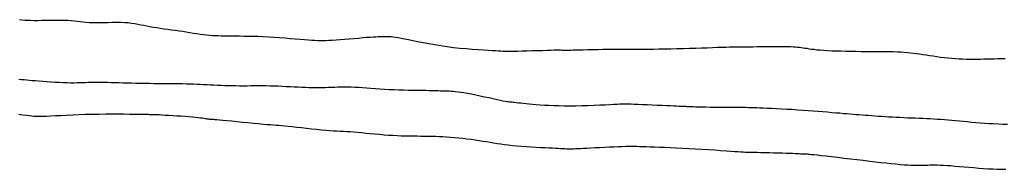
# Model space of a CAD drawing. Header units: millimetres. Extents: x 32690613 to 32693367, y 5343692 to 5344708.
# Tile 648 of 656: x 32692851.67 to 32692868.26, y 5344473.19 to 5344475.72. Entities that reach past the tile are written whole.
import ezdxf

# ---------------------------------------------------------------- set-up
doc = ezdxf.new("R2010")
doc.units = ezdxf.units.MM
doc.header["$LTSCALE"] = 20
for name, color, linetype in [('02-DGM_HL_490.50', 52, 'Continuous'), ('02-DGM_HL_491.00', 62, 'Continuous'), ('02-DGM_HL_491.50', 72, 'Continuous')]:
    doc.layers.add(name, color=color, linetype=linetype)

msp = doc.modelspace()

# ---------------------------------------------------------------- linework, layer by layer
at = {"layer": '02-DGM_HL_490.50', "elevation": 490.5, "flags": 128}
msp.add_lwpolyline([(32692851.669, 5344475.72), (32692851.714, 5344475.716), (32692851.759, 5344475.713), (32692851.806, 5344475.711), (32692851.857, 5344475.709), (32692851.913, 5344475.708), (32692851.976, 5344475.708), (32692852.046, 5344475.709), (32692852.119, 5344475.71), (32692852.195, 5344475.711), (32692852.271, 5344475.712), (32692852.346, 5344475.712), (32692852.417, 5344475.711), (32692852.483, 5344475.709), (32692852.542, 5344475.705), (32692852.596, 5344475.7), (32692852.646, 5344475.694), (32692852.694, 5344475.688), (32692852.742, 5344475.683), (32692852.79, 5344475.678), (32692852.842, 5344475.673), (32692852.898, 5344475.671), (32692852.959, 5344475.67), (32692853.025, 5344475.671), (32692853.095, 5344475.672), (32692853.166, 5344475.674), (32692853.238, 5344475.676), (32692853.309, 5344475.677), (32692853.378, 5344475.676), (32692853.443, 5344475.674), (32692853.503, 5344475.67), (32692853.559, 5344475.663), (32692853.612, 5344475.655), (32692853.663, 5344475.646), (32692853.714, 5344475.635), (32692853.763, 5344475.625), (32692853.814, 5344475.614), (32692853.867, 5344475.604), (32692853.923, 5344475.594), (32692853.982, 5344475.585), (32692854.042, 5344475.576), (32692854.104, 5344475.567), (32692854.167, 5344475.559), (32692854.231, 5344475.55), (32692854.294, 5344475.541), (32692854.358, 5344475.532), (32692854.42, 5344475.523), (32692854.481, 5344475.513), (32692854.542, 5344475.504), (32692854.601, 5344475.494), (32692854.658, 5344475.485), (32692854.714, 5344475.477), (32692854.768, 5344475.47), (32692854.821, 5344475.463), (32692854.871, 5344475.458), (32692854.921, 5344475.454), (32692854.97, 5344475.452), (32692855.019, 5344475.45), (32692855.07, 5344475.448), (32692855.124, 5344475.447), (32692855.18, 5344475.447), (32692855.241, 5344475.446), (32692855.305, 5344475.446), (32692855.375, 5344475.445), (32692855.448, 5344475.444), (32692855.525, 5344475.443), (32692855.606, 5344475.441), (32692855.69, 5344475.439), (32692855.777, 5344475.435), (32692855.866, 5344475.43), (32692855.957, 5344475.425), (32692856.049, 5344475.418), (32692856.141, 5344475.412), (32692856.23, 5344475.404), (32692856.316, 5344475.397), (32692856.397, 5344475.39), (32692856.472, 5344475.384), (32692856.539, 5344475.378), (32692856.597, 5344475.374), (32692856.649, 5344475.371), (32692856.696, 5344475.369), (32692856.74, 5344475.368), (32692856.785, 5344475.368), (32692856.831, 5344475.369), (32692856.881, 5344475.372), (32692856.938, 5344475.375), (32692857.003, 5344475.38), (32692857.074, 5344475.385), (32692857.149, 5344475.391), (32692857.227, 5344475.398), (32692857.305, 5344475.404), (32692857.381, 5344475.41), (32692857.453, 5344475.416), (32692857.519, 5344475.422), (32692857.578, 5344475.426), (32692857.629, 5344475.43), (32692857.674, 5344475.432), (32692857.714, 5344475.434), (32692857.75, 5344475.436), (32692857.782, 5344475.437), (32692857.812, 5344475.437), (32692857.841, 5344475.437), (32692857.869, 5344475.437), (32692857.899, 5344475.436), (32692857.93, 5344475.434), (32692857.965, 5344475.43), (32692858.004, 5344475.426), (32692858.048, 5344475.419), (32692858.099, 5344475.41), (32692858.158, 5344475.399), (32692858.225, 5344475.386), (32692858.3, 5344475.37), (32692858.383, 5344475.353), (32692858.472, 5344475.334), (32692858.567, 5344475.316), (32692858.666, 5344475.298), (32692858.769, 5344475.281), (32692858.875, 5344475.266), (32692858.983, 5344475.252), (32692859.09, 5344475.241), (32692859.197, 5344475.231), (32692859.299, 5344475.223), (32692859.396, 5344475.217), (32692859.486, 5344475.211), (32692859.566, 5344475.206), (32692859.635, 5344475.202), (32692859.692, 5344475.198), (32692859.738, 5344475.195), (32692859.778, 5344475.192), (32692859.815, 5344475.19), (32692859.851, 5344475.189), (32692859.891, 5344475.188), (32692859.937, 5344475.188), (32692859.992, 5344475.188), (32692860.059, 5344475.19), (32692860.136, 5344475.192), (32692860.219, 5344475.194), (32692860.305, 5344475.197), (32692860.392, 5344475.2), (32692860.475, 5344475.202), (32692860.553, 5344475.205), (32692860.621, 5344475.206), (32692860.678, 5344475.208), (32692860.723, 5344475.208), (32692860.76, 5344475.208), (32692860.788, 5344475.208), (32692860.811, 5344475.207), (32692860.829, 5344475.206), (32692860.844, 5344475.206), (32692860.858, 5344475.205), (32692860.872, 5344475.205), (32692860.888, 5344475.205), (32692860.906, 5344475.206), (32692860.93, 5344475.206), (32692860.959, 5344475.207), (32692860.996, 5344475.208), (32692861.043, 5344475.209), (32692861.099, 5344475.211), (32692861.167, 5344475.213), (32692861.244, 5344475.214), (32692861.328, 5344475.216), (32692861.414, 5344475.218), (32692861.501, 5344475.219), (32692861.585, 5344475.22), (32692861.663, 5344475.221), (32692861.733, 5344475.222), (32692861.792, 5344475.222), (32692861.843, 5344475.222), (32692861.888, 5344475.222), (32692861.93, 5344475.221), (32692861.971, 5344475.221), (32692862.015, 5344475.22), (32692862.065, 5344475.22), (32692862.122, 5344475.22), (32692862.19, 5344475.221), (32692862.267, 5344475.222), (32692862.353, 5344475.223), (32692862.445, 5344475.225), (32692862.542, 5344475.227), (32692862.644, 5344475.229), (32692862.748, 5344475.231), (32692862.853, 5344475.234), (32692862.958, 5344475.237), (32692863.061, 5344475.241), (32692863.162, 5344475.244), (32692863.258, 5344475.247), (32692863.349, 5344475.25), (32692863.434, 5344475.253), (32692863.51, 5344475.256), (32692863.578, 5344475.258), (32692863.636, 5344475.259), (32692863.685, 5344475.26), (32692863.73, 5344475.261), (32692863.772, 5344475.261), (32692863.813, 5344475.261), (32692863.857, 5344475.262), (32692863.906, 5344475.262), (32692863.962, 5344475.262), (32692864.027, 5344475.263), (32692864.1, 5344475.264), (32692864.178, 5344475.265), (32692864.259, 5344475.266), (32692864.34, 5344475.267), (32692864.418, 5344475.267), (32692864.492, 5344475.267), (32692864.559, 5344475.267), (32692864.617, 5344475.266), (32692864.667, 5344475.265), (32692864.71, 5344475.263), (32692864.748, 5344475.261), (32692864.782, 5344475.258), (32692864.813, 5344475.254), (32692864.843, 5344475.25), (32692864.873, 5344475.246), (32692864.904, 5344475.241), (32692864.938, 5344475.236), (32692864.974, 5344475.23), (32692865.014, 5344475.224), (32692865.058, 5344475.219), (32692865.106, 5344475.213), (32692865.16, 5344475.208), (32692865.219, 5344475.204), (32692865.285, 5344475.2), (32692865.357, 5344475.196), (32692865.433, 5344475.193), (32692865.512, 5344475.191), (32692865.595, 5344475.189), (32692865.679, 5344475.187), (32692865.765, 5344475.186), (32692865.85, 5344475.185), (32692865.934, 5344475.185), (32692866.017, 5344475.185), (32692866.098, 5344475.185), (32692866.177, 5344475.184), (32692866.253, 5344475.184), (32692866.325, 5344475.183), (32692866.394, 5344475.181), (32692866.459, 5344475.179), (32692866.52, 5344475.176), (32692866.576, 5344475.172), (32692866.631, 5344475.168), (32692866.683, 5344475.162), (32692866.734, 5344475.156), (32692866.785, 5344475.149), (32692866.837, 5344475.142), (32692866.891, 5344475.134), (32692866.948, 5344475.125), (32692867.006, 5344475.116), (32692867.066, 5344475.107), (32692867.128, 5344475.098), (32692867.191, 5344475.089), (32692867.254, 5344475.081), (32692867.317, 5344475.074), (32692867.381, 5344475.068), (32692867.443, 5344475.063), (32692867.505, 5344475.059), (32692867.566, 5344475.056), (32692867.626, 5344475.055), (32692867.686, 5344475.054), (32692867.746, 5344475.054), (32692867.805, 5344475.054), (32692867.864, 5344475.055), (32692867.922, 5344475.056), (32692867.98, 5344475.058), (32692868.039, 5344475.059), (32692868.097, 5344475.061), (32692868.157, 5344475.062), (32692868.216, 5344475.064), (32692868.277, 5344475.065)], dxfattribs=at)
at = {"layer": '02-DGM_HL_491.00', "elevation": 491, "flags": 128}
msp.add_lwpolyline([(32692851.656, 5344474.716), (32692851.703, 5344474.712), (32692851.748, 5344474.708), (32692851.793, 5344474.704), (32692851.838, 5344474.699), (32692851.886, 5344474.694), (32692851.939, 5344474.69), (32692851.997, 5344474.685), (32692852.061, 5344474.68), (32692852.129, 5344474.675), (32692852.198, 5344474.67), (32692852.269, 5344474.666), (32692852.339, 5344474.662), (32692852.407, 5344474.659), (32692852.472, 5344474.657), (32692852.532, 5344474.656), (32692852.589, 5344474.656), (32692852.641, 5344474.657), (32692852.691, 5344474.658), (32692852.738, 5344474.659), (32692852.784, 5344474.66), (32692852.829, 5344474.662), (32692852.873, 5344474.663), (32692852.917, 5344474.664), (32692852.962, 5344474.664), (32692853.009, 5344474.664), (32692853.057, 5344474.664), (32692853.107, 5344474.663), (32692853.16, 5344474.662), (32692853.217, 5344474.661), (32692853.278, 5344474.66), (32692853.342, 5344474.658), (32692853.411, 5344474.656), (32692853.482, 5344474.654), (32692853.556, 5344474.652), (32692853.632, 5344474.65), (32692853.708, 5344474.648), (32692853.785, 5344474.646), (32692853.861, 5344474.645), (32692853.937, 5344474.644), (32692854.011, 5344474.644), (32692854.084, 5344474.643), (32692854.156, 5344474.643), (32692854.226, 5344474.642), (32692854.294, 5344474.642), (32692854.36, 5344474.641), (32692854.423, 5344474.64), (32692854.485, 5344474.639), (32692854.544, 5344474.637), (32692854.603, 5344474.634), (32692854.66, 5344474.632), (32692854.716, 5344474.629), (32692854.773, 5344474.626), (32692854.83, 5344474.623), (32692854.888, 5344474.62), (32692854.947, 5344474.618), (32692855.007, 5344474.615), (32692855.067, 5344474.613), (32692855.129, 5344474.61), (32692855.191, 5344474.608), (32692855.254, 5344474.607), (32692855.316, 5344474.606), (32692855.379, 5344474.605), (32692855.441, 5344474.605), (32692855.504, 5344474.605), (32692855.567, 5344474.606), (32692855.63, 5344474.606), (32692855.693, 5344474.606), (32692855.757, 5344474.606), (32692855.822, 5344474.606), (32692855.889, 5344474.604), (32692855.956, 5344474.602), (32692856.024, 5344474.6), (32692856.093, 5344474.597), (32692856.161, 5344474.593), (32692856.229, 5344474.59), (32692856.296, 5344474.587), (32692856.362, 5344474.583), (32692856.426, 5344474.581), (32692856.487, 5344474.579), (32692856.547, 5344474.577), (32692856.604, 5344474.576), (32692856.66, 5344474.576), (32692856.715, 5344474.576), (32692856.769, 5344474.576), (32692856.823, 5344474.577), (32692856.875, 5344474.578), (32692856.928, 5344474.579), (32692856.981, 5344474.581), (32692857.034, 5344474.583), (32692857.088, 5344474.584), (32692857.144, 5344474.585), (32692857.201, 5344474.585), (32692857.26, 5344474.584), (32692857.321, 5344474.582), (32692857.385, 5344474.578), (32692857.452, 5344474.574), (32692857.521, 5344474.569), (32692857.592, 5344474.563), (32692857.666, 5344474.557), (32692857.742, 5344474.552), (32692857.819, 5344474.546), (32692857.899, 5344474.542), (32692857.981, 5344474.538), (32692858.063, 5344474.535), (32692858.145, 5344474.533), (32692858.226, 5344474.531), (32692858.304, 5344474.529), (32692858.379, 5344474.528), (32692858.45, 5344474.527), (32692858.516, 5344474.527), (32692858.575, 5344474.526), (32692858.629, 5344474.525), (32692858.678, 5344474.524), (32692858.723, 5344474.522), (32692858.764, 5344474.521), (32692858.803, 5344474.52), (32692858.839, 5344474.519), (32692858.874, 5344474.517), (32692858.908, 5344474.516), (32692858.943, 5344474.514), (32692858.979, 5344474.512), (32692859.018, 5344474.508), (32692859.06, 5344474.504), (32692859.107, 5344474.497), (32692859.159, 5344474.489), (32692859.218, 5344474.479), (32692859.285, 5344474.466), (32692859.357, 5344474.451), (32692859.432, 5344474.436), (32692859.508, 5344474.419), (32692859.582, 5344474.403), (32692859.652, 5344474.388), (32692859.716, 5344474.374), (32692859.772, 5344474.362), (32692859.817, 5344474.352), (32692859.853, 5344474.345), (32692859.882, 5344474.34), (32692859.906, 5344474.336), (32692859.926, 5344474.334), (32692859.945, 5344474.332), (32692859.964, 5344474.33), (32692859.986, 5344474.328), (32692860.011, 5344474.325), (32692860.041, 5344474.322), (32692860.076, 5344474.318), (32692860.115, 5344474.314), (32692860.158, 5344474.31), (32692860.206, 5344474.305), (32692860.259, 5344474.3), (32692860.316, 5344474.295), (32692860.378, 5344474.289), (32692860.445, 5344474.284), (32692860.516, 5344474.279), (32692860.592, 5344474.275), (32692860.673, 5344474.271), (32692860.759, 5344474.268), (32692860.85, 5344474.266), (32692860.945, 5344474.265), (32692861.045, 5344474.266), (32692861.148, 5344474.269), (32692861.251, 5344474.272), (32692861.352, 5344474.275), (32692861.448, 5344474.28), (32692861.537, 5344474.284), (32692861.618, 5344474.288), (32692861.687, 5344474.292), (32692861.743, 5344474.295), (32692861.788, 5344474.297), (32692861.827, 5344474.298), (32692861.861, 5344474.299), (32692861.895, 5344474.299), (32692861.932, 5344474.299), (32692861.975, 5344474.297), (32692862.027, 5344474.295), (32692862.091, 5344474.293), (32692862.165, 5344474.289), (32692862.245, 5344474.286), (32692862.329, 5344474.282), (32692862.413, 5344474.278), (32692862.495, 5344474.275), (32692862.571, 5344474.271), (32692862.639, 5344474.268), (32692862.696, 5344474.266), (32692862.743, 5344474.264), (32692862.782, 5344474.262), (32692862.813, 5344474.261), (32692862.839, 5344474.26), (32692862.861, 5344474.259), (32692862.881, 5344474.258), (32692862.899, 5344474.257), (32692862.917, 5344474.256), (32692862.938, 5344474.255), (32692862.961, 5344474.253), (32692862.989, 5344474.252), (32692863.022, 5344474.251), (32692863.062, 5344474.25), (32692863.11, 5344474.248), (32692863.167, 5344474.247), (32692863.235, 5344474.246), (32692863.31, 5344474.245), (32692863.392, 5344474.245), (32692863.476, 5344474.244), (32692863.56, 5344474.243), (32692863.642, 5344474.242), (32692863.72, 5344474.242), (32692863.79, 5344474.241), (32692863.852, 5344474.24), (32692863.905, 5344474.24), (32692863.954, 5344474.239), (32692864, 5344474.238), (32692864.045, 5344474.237), (32692864.092, 5344474.235), (32692864.144, 5344474.233), (32692864.203, 5344474.231), (32692864.27, 5344474.228), (32692864.344, 5344474.224), (32692864.425, 5344474.22), (32692864.511, 5344474.216), (32692864.6, 5344474.211), (32692864.691, 5344474.206), (32692864.782, 5344474.2), (32692864.873, 5344474.194), (32692864.961, 5344474.188), (32692865.046, 5344474.181), (32692865.129, 5344474.175), (32692865.209, 5344474.168), (32692865.285, 5344474.162), (32692865.358, 5344474.155), (32692865.427, 5344474.149), (32692865.492, 5344474.144), (32692865.552, 5344474.138), (32692865.61, 5344474.133), (32692865.664, 5344474.129), (32692865.716, 5344474.125), (32692865.767, 5344474.121), (32692865.817, 5344474.117), (32692865.867, 5344474.113), (32692865.918, 5344474.109), (32692865.971, 5344474.105), (32692866.024, 5344474.101), (32692866.08, 5344474.097), (32692866.136, 5344474.093), (32692866.194, 5344474.089), (32692866.254, 5344474.085), (32692866.315, 5344474.081), (32692866.377, 5344474.078), (32692866.44, 5344474.074), (32692866.504, 5344474.071), (32692866.569, 5344474.068), (32692866.634, 5344474.065), (32692866.699, 5344474.063), (32692866.764, 5344474.06), (32692866.828, 5344474.057), (32692866.891, 5344474.055), (32692866.953, 5344474.052), (32692867.015, 5344474.049), (32692867.075, 5344474.046), (32692867.135, 5344474.042), (32692867.195, 5344474.039), (32692867.256, 5344474.034), (32692867.317, 5344474.03), (32692867.379, 5344474.024), (32692867.442, 5344474.019), (32692867.507, 5344474.012), (32692867.574, 5344474.005), (32692867.642, 5344473.999), (32692867.711, 5344473.992), (32692867.783, 5344473.985), (32692867.856, 5344473.979), (32692867.931, 5344473.974), (32692868.008, 5344473.969), (32692868.086, 5344473.965), (32692868.164, 5344473.961), (32692868.242, 5344473.958), (32692868.318, 5344473.956)], dxfattribs=at)
at = {"layer": '02-DGM_HL_491.50', "elevation": 491.5, "flags": 128}
msp.add_lwpolyline([(32692851.661, 5344474.123), (32692851.727, 5344474.114), (32692851.786, 5344474.106), (32692851.835, 5344474.1), (32692851.877, 5344474.095), (32692851.914, 5344474.091), (32692851.95, 5344474.089), (32692851.987, 5344474.088), (32692852.027, 5344474.089), (32692852.075, 5344474.09), (32692852.132, 5344474.092), (32692852.2, 5344474.096), (32692852.279, 5344474.1), (32692852.367, 5344474.104), (32692852.463, 5344474.109), (32692852.566, 5344474.114), (32692852.673, 5344474.118), (32692852.784, 5344474.122), (32692852.897, 5344474.125), (32692853.01, 5344474.127), (32692853.122, 5344474.128), (32692853.231, 5344474.128), (32692853.336, 5344474.128), (32692853.434, 5344474.128), (32692853.524, 5344474.127), (32692853.604, 5344474.126), (32692853.673, 5344474.125), (32692853.73, 5344474.124), (32692853.774, 5344474.123), (32692853.809, 5344474.122), (32692853.836, 5344474.122), (32692853.855, 5344474.121), (32692853.87, 5344474.121), (32692853.882, 5344474.121), (32692853.891, 5344474.121), (32692853.901, 5344474.121), (32692853.912, 5344474.12), (32692853.925, 5344474.12), (32692853.941, 5344474.12), (32692853.963, 5344474.119), (32692853.991, 5344474.118), (32692854.026, 5344474.116), (32692854.07, 5344474.113), (32692854.123, 5344474.11), (32692854.184, 5344474.107), (32692854.251, 5344474.103), (32692854.32, 5344474.098), (32692854.391, 5344474.094), (32692854.46, 5344474.089), (32692854.525, 5344474.084), (32692854.585, 5344474.079), (32692854.636, 5344474.074), (32692854.681, 5344474.069), (32692854.718, 5344474.065), (32692854.749, 5344474.061), (32692854.776, 5344474.057), (32692854.798, 5344474.053), (32692854.816, 5344474.05), (32692854.831, 5344474.048), (32692854.844, 5344474.045), (32692854.855, 5344474.044), (32692854.864, 5344474.042), (32692854.873, 5344474.041), (32692854.88, 5344474.041), (32692854.886, 5344474.04), (32692854.892, 5344474.04), (32692854.898, 5344474.04), (32692854.903, 5344474.04), (32692854.911, 5344474.039), (32692854.923, 5344474.039), (32692854.94, 5344474.038), (32692854.963, 5344474.036), (32692854.996, 5344474.033), (32692855.04, 5344474.029), (32692855.096, 5344474.024), (32692855.165, 5344474.017), (32692855.245, 5344474.009), (32692855.333, 5344474), (32692855.426, 5344473.991), (32692855.519, 5344473.982), (32692855.611, 5344473.973), (32692855.697, 5344473.965), (32692855.774, 5344473.958), (32692855.841, 5344473.952), (32692855.898, 5344473.947), (32692855.949, 5344473.943), (32692855.996, 5344473.94), (32692856.042, 5344473.936), (32692856.089, 5344473.932), (32692856.141, 5344473.927), (32692856.199, 5344473.922), (32692856.267, 5344473.914), (32692856.341, 5344473.906), (32692856.421, 5344473.897), (32692856.505, 5344473.888), (32692856.589, 5344473.878), (32692856.672, 5344473.869), (32692856.753, 5344473.861), (32692856.828, 5344473.854), (32692856.896, 5344473.849), (32692856.959, 5344473.845), (32692857.017, 5344473.841), (32692857.073, 5344473.838), (32692857.128, 5344473.836), (32692857.183, 5344473.833), (32692857.239, 5344473.829), (32692857.3, 5344473.825), (32692857.365, 5344473.82), (32692857.434, 5344473.813), (32692857.507, 5344473.806), (32692857.582, 5344473.799), (32692857.658, 5344473.791), (32692857.735, 5344473.784), (32692857.812, 5344473.778), (32692857.888, 5344473.772), (32692857.961, 5344473.767), (32692858.033, 5344473.763), (32692858.103, 5344473.761), (32692858.171, 5344473.759), (32692858.238, 5344473.757), (32692858.303, 5344473.756), (32692858.368, 5344473.756), (32692858.431, 5344473.755), (32692858.493, 5344473.754), (32692858.554, 5344473.754), (32692858.616, 5344473.753), (32692858.677, 5344473.751), (32692858.739, 5344473.749), (32692858.802, 5344473.746), (32692858.867, 5344473.743), (32692858.933, 5344473.738), (32692859, 5344473.732), (32692859.07, 5344473.725), (32692859.139, 5344473.717), (32692859.21, 5344473.709), (32692859.279, 5344473.7), (32692859.348, 5344473.69), (32692859.414, 5344473.68), (32692859.479, 5344473.67), (32692859.54, 5344473.66), (32692859.6, 5344473.651), (32692859.659, 5344473.641), (32692859.718, 5344473.631), (32692859.778, 5344473.622), (32692859.841, 5344473.614), (32692859.906, 5344473.606), (32692859.977, 5344473.598), (32692860.052, 5344473.591), (32692860.131, 5344473.585), (32692860.213, 5344473.579), (32692860.295, 5344473.574), (32692860.375, 5344473.569), (32692860.453, 5344473.564), (32692860.525, 5344473.56), (32692860.592, 5344473.557), (32692860.651, 5344473.554), (32692860.702, 5344473.551), (32692860.748, 5344473.548), (32692860.788, 5344473.546), (32692860.824, 5344473.544), (32692860.857, 5344473.542), (32692860.888, 5344473.541), (32692860.917, 5344473.54), (32692860.945, 5344473.54), (32692860.975, 5344473.541), (32692861.006, 5344473.541), (32692861.041, 5344473.543), (32692861.079, 5344473.544), (32692861.123, 5344473.546), (32692861.174, 5344473.549), (32692861.232, 5344473.552), (32692861.299, 5344473.556), (32692861.372, 5344473.56), (32692861.449, 5344473.564), (32692861.529, 5344473.568), (32692861.608, 5344473.571), (32692861.686, 5344473.575), (32692861.758, 5344473.578), (32692861.825, 5344473.58), (32692861.882, 5344473.582), (32692861.934, 5344473.583), (32692861.981, 5344473.583), (32692862.025, 5344473.583), (32692862.07, 5344473.582), (32692862.117, 5344473.58), (32692862.169, 5344473.579), (32692862.227, 5344473.577), (32692862.294, 5344473.574), (32692862.37, 5344473.572), (32692862.452, 5344473.569), (32692862.542, 5344473.565), (32692862.637, 5344473.562), (32692862.737, 5344473.557), (32692862.841, 5344473.552), (32692862.949, 5344473.547), (32692863.059, 5344473.54), (32692863.17, 5344473.534), (32692863.279, 5344473.527), (32692863.384, 5344473.52), (32692863.484, 5344473.513), (32692863.575, 5344473.507), (32692863.657, 5344473.501), (32692863.726, 5344473.496), (32692863.782, 5344473.492), (32692863.827, 5344473.489), (32692863.865, 5344473.487), (32692863.897, 5344473.485), (32692863.928, 5344473.484), (32692863.96, 5344473.483), (32692863.998, 5344473.482), (32692864.042, 5344473.481), (32692864.098, 5344473.48), (32692864.161, 5344473.479), (32692864.231, 5344473.477), (32692864.305, 5344473.476), (32692864.38, 5344473.474), (32692864.454, 5344473.472), (32692864.524, 5344473.47), (32692864.589, 5344473.468), (32692864.646, 5344473.466), (32692864.695, 5344473.464), (32692864.738, 5344473.462), (32692864.774, 5344473.46), (32692864.805, 5344473.458), (32692864.83, 5344473.457), (32692864.851, 5344473.456), (32692864.869, 5344473.454), (32692864.883, 5344473.454), (32692864.894, 5344473.453), (32692864.903, 5344473.453), (32692864.911, 5344473.452), (32692864.916, 5344473.452), (32692864.92, 5344473.452), (32692864.924, 5344473.453), (32692864.927, 5344473.453), (32692864.93, 5344473.453), (32692864.935, 5344473.453), (32692864.944, 5344473.453), (32692864.959, 5344473.451), (32692864.981, 5344473.449), (32692865.012, 5344473.446), (32692865.055, 5344473.442), (32692865.11, 5344473.436), (32692865.18, 5344473.428), (32692865.263, 5344473.418), (32692865.355, 5344473.408), (32692865.456, 5344473.396), (32692865.562, 5344473.384), (32692865.671, 5344473.371), (32692865.78, 5344473.358), (32692865.888, 5344473.345), (32692865.992, 5344473.333), (32692866.091, 5344473.322), (32692866.186, 5344473.311), (32692866.276, 5344473.301), (32692866.36, 5344473.292), (32692866.438, 5344473.284), (32692866.511, 5344473.277), (32692866.577, 5344473.271), (32692866.636, 5344473.267), (32692866.69, 5344473.264), (32692866.739, 5344473.263), (32692866.783, 5344473.262), (32692866.825, 5344473.261), (32692866.863, 5344473.262), (32692866.901, 5344473.263), (32692866.937, 5344473.264), (32692866.973, 5344473.265), (32692867.011, 5344473.266), (32692867.05, 5344473.266), (32692867.091, 5344473.267), (32692867.136, 5344473.266), (32692867.185, 5344473.265), (32692867.239, 5344473.263), (32692867.299, 5344473.26), (32692867.364, 5344473.255), (32692867.436, 5344473.249), (32692867.511, 5344473.243), (32692867.59, 5344473.236), (32692867.671, 5344473.228), (32692867.753, 5344473.221), (32692867.835, 5344473.215), (32692867.916, 5344473.209), (32692867.995, 5344473.204), (32692868.072, 5344473.2), (32692868.146, 5344473.197), (32692868.219, 5344473.194), (32692868.289, 5344473.193)], dxfattribs=at)

doc.saveas('drawing.dxf')
